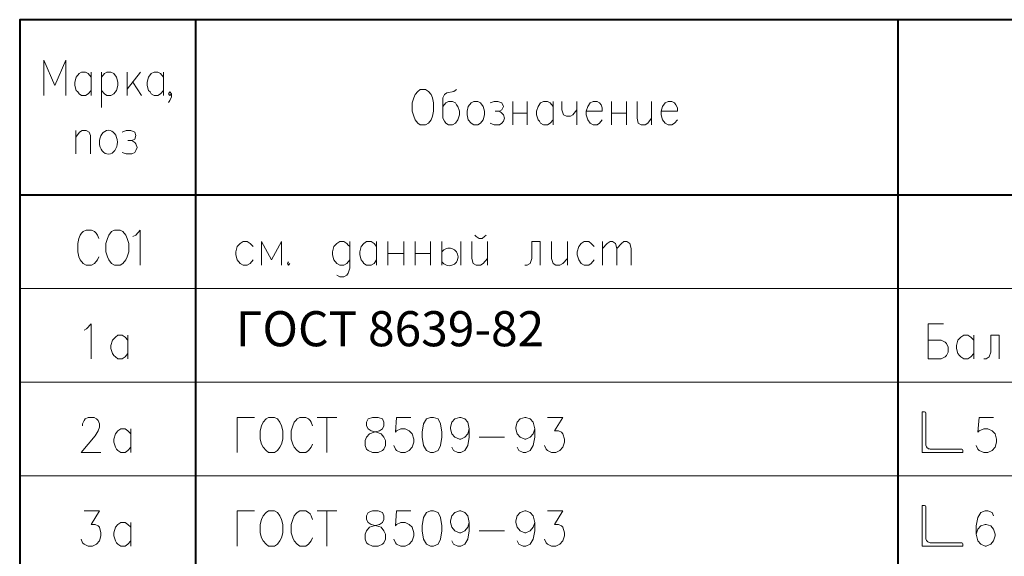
# Model space of a CAD drawing. Header units: millimetres. Extents: x 2063114 to 14983986, y -126020516 to 213791.
# Tile 309 of 656: x 2360792 to 2369202, y -1167548 to -1162961. Entities that reach past the tile are written whole.
import ezdxf

# ---------------------------------------------------------------- set-up
doc = ezdxf.new("R2010")
doc.units = ezdxf.units.MM
doc.layers.add('PDF2_Geometry', color=7, linetype='Continuous')
doc.styles.add('OOO-Kazar', font='txt')

msp = doc.modelspace()

# ---------------------------------------------------------------- linework, layer by layer
at = {"layer": 'PDF2_Geometry', "linetype": 'ByBlock', "lineweight": 40}
for points in [[(2379292.08613, -1162961.15594), (2360792.08613, -1162961.15594), (2360792.08613, -1171660.81269), (2379292.08613, -1171660.81269)], [(2362294.94654, -1162961.15594), (2362294.94654, -1171660.81269)], [(2368293.68796, -1162961.15594), (2368293.68796, -1171660.81269)], [(2379292.08613, -1164459.78294), (2360792.08613, -1164459.78294)]]:
    msp.add_lwpolyline(points, dxfattribs=at)
at = {"layer": 'PDF2_Geometry', "linetype": 'ByBlock', "lineweight": 20}
for points in [[(2361185.79322, -1163608.86761), (2361185.79322, -1163308.29553), (2361092.65821, -1163524.19942), (2360999.5232, -1163308.29553), (2360999.5232, -1163608.86761)], [(2361401.69711, -1163566.53351), (2361376.29665, -1163596.16738), (2361355.1296, -1163608.86761), (2361321.26233, -1163608.86761), (2361300.09528, -1163596.16738), (2361287.39505, -1163579.23374), (2361274.69482, -1163566.53351), (2361261.99459, -1163524.19942), (2361261.99459, -1163494.56555), (2361274.69482, -1163452.23145), (2361300.09528, -1163422.59758), (2361321.26233, -1163409.89736), (2361355.1296, -1163409.89736), (2361376.29665, -1163422.59758), (2361401.69711, -1163452.23145)], [(2361401.69711, -1163409.89736), (2361401.69711, -1163608.86761)], [(2361490.59871, -1163409.89736), (2361490.59871, -1163710.46944)], [(2361490.59871, -1163452.23145), (2361515.99917, -1163422.59758), (2361537.16622, -1163409.89736), (2361571.03349, -1163409.89736), (2361596.43395, -1163422.59758), (2361617.601, -1163452.23145), (2361630.30123, -1163494.56555), (2361630.30123, -1163524.19942), (2361617.601, -1163566.53351), (2361596.43395, -1163596.16738), (2361571.03349, -1163608.86761), (2361537.16622, -1163608.86761), (2361515.99917, -1163596.16738), (2361490.59871, -1163566.53351)], [(2361710.73601, -1163409.89736), (2361710.73601, -1163608.86761)], [(2361825.03807, -1163409.89736), (2361710.73601, -1163553.83328)], [(2362019.77491, -1163566.53351), (2361994.37446, -1163596.16738), (2361973.20741, -1163608.86761), (2361939.34013, -1163608.86761), (2361913.93967, -1163596.16738), (2361905.47285, -1163579.23374), (2361892.77262, -1163566.53351), (2361880.0724, -1163524.19942), (2361880.0724, -1163494.56555), (2361892.77262, -1163452.23145), (2361913.93967, -1163422.59758), (2361939.34013, -1163409.89736), (2361973.20741, -1163409.89736), (2361994.37446, -1163422.59758), (2362019.77491, -1163452.23145)], [(2362019.77491, -1163409.89736), (2362019.77491, -1163608.86761)], [(2361757.30352, -1163494.56555), (2361833.50489, -1163608.86761)], [(2364521.71999, -1163558.06669), (2364500.55294, -1163575.00033), (2364441.28521, -1163587.70056), (2364420.11816, -1163600.40079), (2364407.41793, -1163630.03466), (2364407.41793, -1163803.60445), (2364420.11816, -1163829.00491), (2364432.81839, -1163845.93855), (2364453.98544, -1163858.63877), (2364487.85272, -1163858.63877), (2364513.25317, -1163845.93855), (2364534.42022, -1163816.30468), (2364547.12045, -1163773.97058), (2364547.12045, -1163744.33672), (2364534.42022, -1163702.00262), (2364521.71999, -1163689.30239), (2364513.25317, -1163672.36875), (2364487.85272, -1163659.66852), (2364453.98544, -1163659.66852), (2364432.81839, -1163672.36875), (2364407.41793, -1163702.00262)], [(2362087.50947, -1163596.16738), (2362074.80924, -1163608.86761), (2362062.10901, -1163596.16738), (2362074.80924, -1163579.23374), (2362087.50947, -1163596.16738), (2362087.50947, -1163621.56784), (2362074.80924, -1163651.2017), (2362062.10901, -1163668.13534)], [(2364809.59185, -1163672.36875), (2364843.45912, -1163659.66852), (2364877.3264, -1163659.66852), (2364911.19368, -1163672.36875), (2364923.89391, -1163702.00262), (2364911.19368, -1163731.63649), (2364890.02663, -1163744.33672), (2364851.92594, -1163744.33672)], [(2365004.32869, -1163659.66852), (2365004.32869, -1163858.63877)], [(2365127.09757, -1163659.66852), (2365127.09757, -1163858.63877)], [(2365347.23487, -1163816.30468), (2365321.83441, -1163845.93855), (2365300.66736, -1163858.63877), (2365266.80008, -1163858.63877), (2365241.39963, -1163845.93855), (2365232.93281, -1163829.00491), (2365220.23258, -1163816.30468), (2365207.53235, -1163773.97058), (2365207.53235, -1163744.33672), (2365220.23258, -1163702.00262), (2365241.39963, -1163672.36875), (2365266.80008, -1163659.66852), (2365300.66736, -1163659.66852), (2365321.83441, -1163672.36875), (2365347.23487, -1163702.00262)], [(2365347.23487, -1163659.66852), (2365347.23487, -1163858.63877)], [(2365423.43624, -1163659.66852), (2365423.43624, -1163731.63649), (2365436.13647, -1163773.97058), (2365461.53693, -1163786.67081), (2365495.4042, -1163786.67081), (2365516.57125, -1163773.97058), (2365550.43853, -1163731.63649)], [(2365550.43853, -1163659.66852), (2365550.43853, -1163858.63877)], [(2365630.87331, -1163744.33672), (2365766.34242, -1163744.33672), (2365766.34242, -1163714.70285), (2365757.8756, -1163689.30239), (2365745.17537, -1163672.36875), (2365724.00832, -1163659.66852), (2365690.14105, -1163659.66852), (2365664.74059, -1163672.36875), (2365643.57354, -1163702.00262), (2365630.87331, -1163744.33672), (2365630.87331, -1163773.97058), (2365643.57354, -1163816.30468), (2365664.74059, -1163845.93855), (2365690.14105, -1163858.63877), (2365724.00832, -1163858.63877), (2365745.17537, -1163845.93855), (2365766.34242, -1163816.30468)], [(2365846.7772, -1163659.66852), (2365846.7772, -1163858.63877)], [(2365973.77949, -1163659.66852), (2365973.77949, -1163858.63877)], [(2366066.9145, -1163659.66852), (2366066.9145, -1163803.60445), (2366075.38132, -1163845.93855), (2366100.78178, -1163858.63877), (2366134.64905, -1163858.63877), (2366155.8161, -1163845.93855), (2366189.68338, -1163803.60445)], [(2366189.68338, -1163659.66852), (2366189.68338, -1163858.63877)], [(2366270.11816, -1163744.33672), (2366409.82068, -1163744.33672), (2366409.82068, -1163714.70285), (2366397.12045, -1163689.30239), (2366384.42022, -1163672.36875), (2366363.25317, -1163659.66852), (2366329.3859, -1163659.66852), (2366303.98544, -1163672.36875), (2366282.81839, -1163702.00262), (2366270.11816, -1163744.33672), (2366270.11816, -1163773.97058), (2366282.81839, -1163816.30468), (2366303.98544, -1163845.93855), (2366329.3859, -1163858.63877), (2366363.25317, -1163858.63877), (2366384.42022, -1163845.93855), (2366409.82068, -1163816.30468)], [(2364890.02663, -1163744.33672), (2364911.19368, -1163761.27035), (2364923.89391, -1163773.97058), (2364932.36073, -1163803.60445), (2364923.89391, -1163829.00491), (2364911.19368, -1163845.93855), (2364890.02663, -1163858.63877), (2364843.45912, -1163858.63877), (2364809.59185, -1163845.93855)], [(2365004.32869, -1163761.27035), (2365127.09757, -1163761.27035)], [(2365846.7772, -1163761.27035), (2365973.77949, -1163761.27035)], [(2361270.46141, -1163909.43969), (2361270.46141, -1164108.40994)], [(2361270.46141, -1163964.47401), (2361304.32869, -1163922.13992), (2361325.49574, -1163909.43969), (2361359.36301, -1163909.43969), (2361384.76347, -1163922.13992), (2361397.4637, -1163951.77379), (2361397.4637, -1164108.40994)], [(2361668.40192, -1163922.13992), (2361702.26919, -1163909.43969), (2361740.36988, -1163909.43969), (2361774.23716, -1163922.13992), (2361782.70397, -1163951.77379), (2361774.23716, -1163981.40765), (2361748.8367, -1163994.10788), (2361714.96942, -1163994.10788)], [(2361748.8367, -1163994.10788), (2361774.23716, -1164011.04152), (2361782.70397, -1164023.74175), (2361795.4042, -1164053.37562), (2361782.70397, -1164078.77607), (2361774.23716, -1164095.70971), (2361748.8367, -1164108.40994), (2361702.26919, -1164108.40994), (2361668.40192, -1164095.70971)], [(2361469.43166, -1164832.32299), (2361456.73143, -1164802.68912), (2361444.03121, -1164785.75548), (2361431.33098, -1164773.05525), (2361405.93052, -1164760.35502), (2361359.36301, -1164760.35502), (2361333.96256, -1164773.05525), (2361321.26233, -1164785.75548), (2361308.5621, -1164802.68912), (2361295.86187, -1164832.32299), (2361287.39505, -1164874.65708), (2361287.39505, -1164946.62504), (2361295.86187, -1164988.95914), (2361308.5621, -1165014.3596), (2361333.96256, -1165043.99347), (2361359.36301, -1165060.9271), (2361405.93052, -1165060.9271), (2361431.33098, -1165043.99347), (2361456.73143, -1165014.3596), (2361469.43166, -1164988.95914)], [(2361757.30352, -1164815.38935), (2361782.70397, -1164802.68912), (2361820.80466, -1164760.35502), (2361820.80466, -1165060.9271)], [(2364678.35615, -1164802.68912), (2364691.05638, -1164815.38935), (2364716.45683, -1164832.32299), (2364741.85729, -1164832.32299), (2364763.02434, -1164815.38935), (2364775.72457, -1164802.68912)], [(2362786.02205, -1164900.05754), (2362760.62159, -1164874.65708), (2362735.22114, -1164857.72344), (2362701.35386, -1164857.72344), (2362675.9534, -1164874.65708), (2362650.55294, -1164900.05754), (2362637.85272, -1164946.62504), (2362637.85272, -1164972.0255), (2362650.55294, -1165014.3596), (2362675.9534, -1165043.99347), (2362701.35386, -1165060.9271), (2362735.22114, -1165060.9271), (2362760.62159, -1165043.99347), (2362786.02205, -1165014.3596)], [(2363027.3264, -1165060.9271), (2363027.3264, -1164857.72344), (2362942.65821, -1165014.3596), (2362857.99002, -1164857.72344), (2362857.99002, -1165060.9271)], [(2363611.53693, -1164900.05754), (2363598.8367, -1164887.35731), (2363586.13647, -1164874.65708), (2363560.73601, -1164857.72344), (2363526.86873, -1164857.72344), (2363501.46828, -1164874.65708), (2363476.06782, -1164900.05754), (2363463.36759, -1164946.62504), (2363463.36759, -1164972.0255), (2363476.06782, -1165014.3596), (2363501.46828, -1165043.99347), (2363526.86873, -1165060.9271), (2363560.73601, -1165060.9271), (2363586.13647, -1165043.99347), (2363611.53693, -1165014.3596)], [(2363611.53693, -1164857.72344), (2363611.53693, -1165086.32756), (2363598.8367, -1165128.66166), (2363586.13647, -1165145.5953), (2363560.73601, -1165158.29553), (2363526.86873, -1165158.29553), (2363501.46828, -1165145.5953)], [(2363840.14105, -1165014.3596), (2363818.974, -1165043.99347), (2363793.57354, -1165060.9271), (2363755.47285, -1165060.9271), (2363730.0724, -1165043.99347), (2363721.60558, -1165031.29324), (2363708.90535, -1165014.3596), (2363696.20512, -1164972.0255), (2363696.20512, -1164946.62504), (2363708.90535, -1164900.05754), (2363730.0724, -1164874.65708), (2363755.47285, -1164857.72344), (2363793.57354, -1164857.72344), (2363818.974, -1164874.65708), (2363840.14105, -1164900.05754)], [(2363840.14105, -1164857.72344), (2363840.14105, -1165060.9271)], [(2363937.50947, -1164857.72344), (2363937.50947, -1165060.9271)], [(2364072.97857, -1164857.72344), (2364072.97857, -1165060.9271)], [(2364170.347, -1164857.72344), (2364170.347, -1165060.9271)], [(2364301.58269, -1164857.72344), (2364301.58269, -1165060.9271)], [(2364398.95111, -1164857.72344), (2364398.95111, -1165060.9271)], [(2364559.82068, -1164857.72344), (2364559.82068, -1165060.9271)], [(2364652.95569, -1164857.72344), (2364652.95569, -1165001.65937), (2364665.65592, -1165043.99347), (2364691.05638, -1165060.9271), (2364729.15706, -1165060.9271), (2364750.32411, -1165043.99347), (2364788.4248, -1165001.65937)], [(2364788.4248, -1164857.72344), (2364788.4248, -1165060.9271)], [(2365237.16622, -1165060.9271), (2365237.16622, -1164857.72344), (2365165.19825, -1164857.72344), (2365165.19825, -1165001.65937), (2365152.49802, -1165043.99347), (2365127.09757, -1165060.9271), (2365105.93052, -1165060.9271)], [(2365334.53464, -1164857.72344), (2365334.53464, -1165001.65937), (2365347.23487, -1165043.99347), (2365372.63532, -1165060.9271), (2365406.5026, -1165060.9271), (2365431.90306, -1165043.99347), (2365470.00375, -1165001.65937)], [(2365470.00375, -1164857.72344), (2365470.00375, -1165060.9271)], [(2365698.60786, -1164900.05754), (2365673.20741, -1164874.65708), (2365652.04036, -1164857.72344), (2365613.93967, -1164857.72344), (2365588.53921, -1164874.65708), (2365567.37217, -1164900.05754), (2365554.67194, -1164946.62504), (2365554.67194, -1164972.0255), (2365567.37217, -1165014.3596), (2365588.53921, -1165043.99347), (2365613.93967, -1165060.9271), (2365652.04036, -1165060.9271), (2365673.20741, -1165043.99347), (2365698.60786, -1165014.3596)], [(2365770.57583, -1164857.72344), (2365770.57583, -1165060.9271)], [(2365770.57583, -1164916.99118), (2365808.67651, -1164874.65708), (2365834.07697, -1164857.72344), (2365855.24402, -1164857.72344), (2365880.64448, -1164874.65708), (2365893.34471, -1164916.99118), (2365893.34471, -1165060.9271)], [(2365893.34471, -1164916.99118), (2365931.44539, -1164874.65708), (2365952.61244, -1164857.72344), (2365978.0129, -1164857.72344), (2366003.41336, -1164874.65708), (2366016.11359, -1164916.99118), (2366016.11359, -1165060.9271)], [(2363937.50947, -1164959.32527), (2364072.97857, -1164959.32527)], [(2364170.347, -1164959.32527), (2364301.58269, -1164959.32527)], [(2363086.59413, -1165031.29324), (2363078.12732, -1165043.99347), (2363086.59413, -1165060.9271), (2363099.29436, -1165043.99347)], [(2361342.42938, -1165615.50376), (2361363.59642, -1165602.80353), (2361401.69711, -1165560.46944), (2361401.69711, -1165861.04152)], [(2361714.96942, -1165814.47401), (2361693.80237, -1165844.10788), (2361668.40192, -1165861.04152), (2361630.30123, -1165861.04152), (2361609.13418, -1165844.10788), (2361596.43395, -1165831.40765), (2361583.73372, -1165814.47401), (2361571.03349, -1165772.13992), (2361571.03349, -1165746.73946), (2361583.73372, -1165700.17196), (2361609.13418, -1165674.7715), (2361630.30123, -1165657.83786), (2361668.40192, -1165657.83786), (2361693.80237, -1165674.7715), (2361714.96942, -1165700.17196)], [(2361714.96942, -1165657.83786), (2361714.96942, -1165861.04152)], [(2361329.72915, -1166432.55182), (2361329.72915, -1166415.61818), (2361342.42938, -1166385.98431), (2361350.89619, -1166373.28408), (2361376.29665, -1166360.58385), (2361427.09757, -1166360.58385), (2361448.26462, -1166373.28408), (2361460.96484, -1166385.98431), (2361473.66507, -1166415.61818), (2361473.66507, -1166445.25205), (2361460.96484, -1166474.88591), (2361435.56439, -1166517.22001), (2361317.02892, -1166661.15594), (2361486.3653, -1166661.15594)], [(2362798.72228, -1166360.58385), (2362650.55294, -1166360.58385), (2362650.55294, -1166661.15594)], [(2363294.03121, -1166432.55182), (2363281.33098, -1166402.91795), (2363272.86416, -1166385.98431), (2363260.16393, -1166373.28408), (2363234.76347, -1166360.58385), (2363183.96256, -1166360.58385), (2363162.79551, -1166373.28408), (2363150.09528, -1166385.98431), (2363137.39505, -1166402.91795), (2363124.69482, -1166432.55182), (2363111.99459, -1166474.88591), (2363111.99459, -1166546.85388), (2363124.69482, -1166589.18797), (2363137.39505, -1166614.58843), (2363162.79551, -1166644.2223), (2363183.96256, -1166661.15594), (2363234.76347, -1166661.15594), (2363260.16393, -1166644.2223), (2363281.33098, -1166614.58843), (2363294.03121, -1166589.18797)], [(2363332.13189, -1166360.58385), (2363501.46828, -1166360.58385)], [(2363416.80008, -1166360.58385), (2363416.80008, -1166661.15594)], [(2364132.24631, -1166360.58385), (2364009.47743, -1166360.58385), (2364001.01061, -1166487.58614), (2364009.47743, -1166474.88591), (2364047.57812, -1166457.95228), (2364085.6788, -1166457.95228), (2364119.54608, -1166474.88591), (2364144.94654, -1166500.28637), (2364157.64677, -1166546.85388), (2364157.64677, -1166572.25434), (2364144.94654, -1166614.58843), (2364119.54608, -1166644.2223), (2364085.6788, -1166661.15594), (2364047.57812, -1166661.15594), (2364009.47743, -1166644.2223), (2364001.01061, -1166631.52207), (2363988.31038, -1166601.8882)], [(2364631.78864, -1166457.95228), (2364619.08841, -1166500.28637), (2364593.68796, -1166529.92024), (2364559.82068, -1166546.85388), (2364547.12045, -1166546.85388), (2364509.01976, -1166529.92024), (2364483.61931, -1166500.28637), (2364470.91908, -1166457.95228), (2364470.91908, -1166445.25205), (2364483.61931, -1166402.91795), (2364509.01976, -1166373.28408), (2364547.12045, -1166360.58385), (2364559.82068, -1166360.58385), (2364593.68796, -1166373.28408), (2364619.08841, -1166402.91795), (2364631.78864, -1166457.95228), (2364631.78864, -1166529.92024), (2364619.08841, -1166601.8882), (2364593.68796, -1166644.2223), (2364559.82068, -1166661.15594), (2364534.42022, -1166661.15594), (2364496.31954, -1166644.2223), (2364483.61931, -1166614.58843)], [(2365190.59871, -1166457.95228), (2365177.89848, -1166500.28637), (2365152.49802, -1166529.92024), (2365114.39734, -1166546.85388), (2365105.93052, -1166546.85388), (2365067.82983, -1166529.92024), (2365042.42938, -1166500.28637), (2365029.72915, -1166457.95228), (2365029.72915, -1166445.25205), (2365042.42938, -1166402.91795), (2365067.82983, -1166373.28408), (2365105.93052, -1166360.58385), (2365114.39734, -1166360.58385), (2365152.49802, -1166373.28408), (2365177.89848, -1166402.91795), (2365190.59871, -1166457.95228), (2365190.59871, -1166529.92024), (2365177.89848, -1166601.8882), (2365152.49802, -1166644.2223), (2365114.39734, -1166661.15594), (2365093.23029, -1166661.15594), (2365055.1296, -1166644.2223), (2365042.42938, -1166614.58843)], [(2365300.66736, -1166360.58385), (2365431.90306, -1166360.58385), (2365359.9351, -1166474.88591), (2365393.80237, -1166474.88591), (2365419.20283, -1166487.58614), (2365431.90306, -1166500.28637), (2365444.60329, -1166546.85388), (2365444.60329, -1166572.25434), (2365431.90306, -1166614.58843), (2365406.5026, -1166644.2223), (2365372.63532, -1166661.15594), (2365334.53464, -1166661.15594), (2365300.66736, -1166644.2223), (2365287.96713, -1166631.52207), (2365275.2669, -1166601.8882)], [(2361740.36988, -1166614.58843), (2361714.96942, -1166644.2223), (2361693.80237, -1166661.15594), (2361655.70169, -1166661.15594), (2361630.30123, -1166644.2223), (2361617.601, -1166631.52207), (2361609.13418, -1166614.58843), (2361596.43395, -1166572.25434), (2361596.43395, -1166546.85388), (2361609.13418, -1166500.28637), (2361630.30123, -1166474.88591), (2361655.70169, -1166457.95228), (2361693.80237, -1166457.95228), (2361714.96942, -1166474.88591), (2361740.36988, -1166500.28637)], [(2361740.36988, -1166457.95228), (2361740.36988, -1166661.15594)], [(2364716.45683, -1166529.92024), (2364932.36073, -1166529.92024)], [(2361342.42938, -1167160.69827), (2361473.66507, -1167160.69827), (2361401.69711, -1167275.00033), (2361435.56439, -1167275.00033), (2361460.96484, -1167287.70056), (2361473.66507, -1167300.40079), (2361486.3653, -1167346.96829), (2361486.3653, -1167372.36875), (2361473.66507, -1167414.70285), (2361448.26462, -1167444.33672), (2361414.39734, -1167461.27035), (2361376.29665, -1167461.27035), (2361342.42938, -1167444.33672), (2361329.72915, -1167431.63649), (2361317.02892, -1167402.00262)], [(2362798.72228, -1167160.69827), (2362650.55294, -1167160.69827), (2362650.55294, -1167461.27035)], [(2363294.03121, -1167232.66623), (2363281.33098, -1167203.03237), (2363272.86416, -1167186.09873), (2363260.16393, -1167173.3985), (2363234.76347, -1167160.69827), (2363183.96256, -1167160.69827), (2363162.79551, -1167173.3985), (2363150.09528, -1167186.09873), (2363137.39505, -1167203.03237), (2363124.69482, -1167232.66623), (2363111.99459, -1167275.00033), (2363111.99459, -1167346.96829), (2363124.69482, -1167389.30239), (2363137.39505, -1167414.70285), (2363162.79551, -1167444.33672), (2363183.96256, -1167461.27035), (2363234.76347, -1167461.27035), (2363260.16393, -1167444.33672), (2363281.33098, -1167414.70285), (2363294.03121, -1167389.30239)], [(2363332.13189, -1167160.69827), (2363501.46828, -1167160.69827)], [(2363416.80008, -1167160.69827), (2363416.80008, -1167461.27035)], [(2364132.24631, -1167160.69827), (2364009.47743, -1167160.69827), (2364001.01061, -1167287.70056), (2364009.47743, -1167275.00033), (2364047.57812, -1167258.06669), (2364085.6788, -1167258.06669), (2364119.54608, -1167275.00033), (2364144.94654, -1167300.40079), (2364157.64677, -1167346.96829), (2364157.64677, -1167372.36875), (2364144.94654, -1167414.70285), (2364119.54608, -1167444.33672), (2364085.6788, -1167461.27035), (2364047.57812, -1167461.27035), (2364009.47743, -1167444.33672), (2364001.01061, -1167431.63649), (2363988.31038, -1167402.00262)], [(2364631.78864, -1167258.06669), (2364619.08841, -1167300.40079), (2364593.68796, -1167330.03466), (2364559.82068, -1167346.96829), (2364547.12045, -1167346.96829), (2364509.01976, -1167330.03466), (2364483.61931, -1167300.40079), (2364470.91908, -1167258.06669), (2364470.91908, -1167245.36646), (2364483.61931, -1167203.03237), (2364509.01976, -1167173.3985), (2364547.12045, -1167160.69827), (2364559.82068, -1167160.69827), (2364593.68796, -1167173.3985), (2364619.08841, -1167203.03237), (2364631.78864, -1167258.06669), (2364631.78864, -1167330.03466), (2364619.08841, -1167402.00262), (2364593.68796, -1167444.33672), (2364559.82068, -1167461.27035), (2364534.42022, -1167461.27035), (2364496.31954, -1167444.33672), (2364483.61931, -1167414.70285)], [(2365190.59871, -1167258.06669), (2365177.89848, -1167300.40079), (2365152.49802, -1167330.03466), (2365114.39734, -1167346.96829), (2365105.93052, -1167346.96829), (2365067.82983, -1167330.03466), (2365042.42938, -1167300.40079), (2365029.72915, -1167258.06669), (2365029.72915, -1167245.36646), (2365042.42938, -1167203.03237), (2365067.82983, -1167173.3985), (2365105.93052, -1167160.69827), (2365114.39734, -1167160.69827), (2365152.49802, -1167173.3985), (2365177.89848, -1167203.03237), (2365190.59871, -1167258.06669), (2365190.59871, -1167330.03466), (2365177.89848, -1167402.00262), (2365152.49802, -1167444.33672), (2365114.39734, -1167461.27035), (2365093.23029, -1167461.27035), (2365055.1296, -1167444.33672), (2365042.42938, -1167414.70285)], [(2365300.66736, -1167160.69827), (2365431.90306, -1167160.69827), (2365359.9351, -1167275.00033), (2365393.80237, -1167275.00033), (2365419.20283, -1167287.70056), (2365431.90306, -1167300.40079), (2365444.60329, -1167346.96829), (2365444.60329, -1167372.36875), (2365431.90306, -1167414.70285), (2365406.5026, -1167444.33672), (2365372.63532, -1167461.27035), (2365334.53464, -1167461.27035), (2365300.66736, -1167444.33672), (2365287.96713, -1167431.63649), (2365275.2669, -1167402.00262)], [(2361740.36988, -1167414.70285), (2361714.96942, -1167444.33672), (2361693.80237, -1167461.27035), (2361655.70169, -1167461.27035), (2361630.30123, -1167444.33672), (2361617.601, -1167431.63649), (2361609.13418, -1167414.70285), (2361596.43395, -1167372.36875), (2361596.43395, -1167346.96829), (2361609.13418, -1167300.40079), (2361630.30123, -1167275.00033), (2361655.70169, -1167258.06669), (2361693.80237, -1167258.06669), (2361714.96942, -1167275.00033), (2361740.36988, -1167300.40079)], [(2361740.36988, -1167258.06669), (2361740.36988, -1167461.27035)], [(2364716.45683, -1167330.03466), (2364932.36073, -1167330.03466)]]:
    msp.add_lwpolyline(points, dxfattribs=at)
for points in [[(2364212.68109, -1163558.06669), (2364259.2486, -1163558.06669), (2364284.64905, -1163575.00033), (2364305.8161, -1163600.40079), (2364318.51633, -1163630.03466), (2364326.98315, -1163672.36875), (2364326.98315, -1163744.33672), (2364318.51633, -1163786.67081), (2364305.8161, -1163816.30468), (2364284.64905, -1163845.93855), (2364259.2486, -1163858.63877), (2364212.68109, -1163858.63877), (2364191.51404, -1163845.93855), (2364170.347, -1163816.30468), (2364157.64677, -1163786.67081), (2364144.94654, -1163744.33672), (2364144.94654, -1163672.36875), (2364157.64677, -1163630.03466), (2364170.347, -1163600.40079), (2364191.51404, -1163575.00033)], [(2364669.88933, -1163659.66852), (2364703.75661, -1163659.66852), (2364729.15706, -1163672.36875), (2364750.32411, -1163702.00262), (2364763.02434, -1163744.33672), (2364763.02434, -1163773.97058), (2364750.32411, -1163816.30468), (2364729.15706, -1163845.93855), (2364703.75661, -1163858.63877), (2364669.88933, -1163858.63877), (2364648.72228, -1163845.93855), (2364623.32182, -1163816.30468), (2364614.855, -1163773.97058), (2364614.855, -1163744.33672), (2364623.32182, -1163702.00262), (2364648.72228, -1163672.36875)], [(2361600.66736, -1164760.35502), (2361651.46828, -1164760.35502), (2361672.63532, -1164773.05525), (2361698.03578, -1164802.68912), (2361710.73601, -1164832.32299), (2361723.43624, -1164874.65708), (2361723.43624, -1164946.62504), (2361710.73601, -1164988.95914), (2361698.03578, -1165014.3596), (2361672.63532, -1165043.99347), (2361651.46828, -1165060.9271), (2361600.66736, -1165060.9271), (2361575.2669, -1165043.99347), (2361554.09986, -1165014.3596), (2361541.39963, -1164988.95914), (2361528.6994, -1164946.62504), (2361528.6994, -1164874.65708), (2361541.39963, -1164832.32299), (2361554.09986, -1164802.68912), (2361575.2669, -1164773.05525)], [(2362917.25775, -1166360.58385), (2362968.05867, -1166360.58385), (2362993.45912, -1166373.28408), (2363014.62617, -1166402.91795), (2363027.3264, -1166432.55182), (2363040.02663, -1166474.88591), (2363040.02663, -1166546.85388), (2363027.3264, -1166589.18797), (2363014.62617, -1166614.58843), (2362993.45912, -1166644.2223), (2362968.05867, -1166661.15594), (2362917.25775, -1166661.15594), (2362896.0907, -1166644.2223), (2362870.69024, -1166614.58843), (2362857.99002, -1166589.18797), (2362845.28979, -1166546.85388), (2362845.28979, -1166474.88591), (2362857.99002, -1166432.55182), (2362870.69024, -1166402.91795), (2362896.0907, -1166373.28408)], [(2363806.27377, -1166360.58385), (2363768.17308, -1166373.28408), (2363755.47285, -1166402.91795), (2363755.47285, -1166432.55182), (2363768.17308, -1166457.95228), (2363793.57354, -1166474.88591), (2363840.14105, -1166487.58614), (2363878.24173, -1166500.28637), (2363903.64219, -1166529.92024), (2363916.34242, -1166559.55411), (2363916.34242, -1166601.8882), (2363903.64219, -1166631.52207), (2363890.94196, -1166644.2223), (2363852.84127, -1166661.15594), (2363806.27377, -1166661.15594), (2363768.17308, -1166644.2223), (2363755.47285, -1166631.52207), (2363742.77262, -1166601.8882), (2363742.77262, -1166559.55411), (2363755.47285, -1166529.92024), (2363780.87331, -1166500.28637), (2363818.974, -1166487.58614), (2363865.5415, -1166474.88591), (2363890.94196, -1166457.95228), (2363903.64219, -1166432.55182), (2363903.64219, -1166402.91795), (2363890.94196, -1166373.28408), (2363852.84127, -1166360.58385)], [(2364301.58269, -1166360.58385), (2364267.71542, -1166373.28408), (2364242.31496, -1166415.61818), (2364229.61473, -1166487.58614), (2364229.61473, -1166529.92024), (2364242.31496, -1166601.8882), (2364267.71542, -1166644.2223), (2364301.58269, -1166661.15594), (2364326.98315, -1166661.15594), (2364365.08384, -1166644.2223), (2364386.25089, -1166601.8882), (2364398.95111, -1166529.92024), (2364398.95111, -1166487.58614), (2364386.25089, -1166415.61818), (2364365.08384, -1166373.28408), (2364326.98315, -1166360.58385)], [(2362917.25775, -1167160.69827), (2362968.05867, -1167160.69827), (2362993.45912, -1167173.3985), (2363014.62617, -1167203.03237), (2363027.3264, -1167232.66623), (2363040.02663, -1167275.00033), (2363040.02663, -1167346.96829), (2363027.3264, -1167389.30239), (2363014.62617, -1167414.70285), (2362993.45912, -1167444.33672), (2362968.05867, -1167461.27035), (2362917.25775, -1167461.27035), (2362896.0907, -1167444.33672), (2362870.69024, -1167414.70285), (2362857.99002, -1167389.30239), (2362845.28979, -1167346.96829), (2362845.28979, -1167275.00033), (2362857.99002, -1167232.66623), (2362870.69024, -1167203.03237), (2362896.0907, -1167173.3985)], [(2363806.27377, -1167160.69827), (2363768.17308, -1167173.3985), (2363755.47285, -1167203.03237), (2363755.47285, -1167232.66623), (2363768.17308, -1167258.06669), (2363793.57354, -1167275.00033), (2363840.14105, -1167287.70056), (2363878.24173, -1167300.40079), (2363903.64219, -1167330.03466), (2363916.34242, -1167359.66852), (2363916.34242, -1167402.00262), (2363903.64219, -1167431.63649), (2363890.94196, -1167444.33672), (2363852.84127, -1167461.27035), (2363806.27377, -1167461.27035), (2363768.17308, -1167444.33672), (2363755.47285, -1167431.63649), (2363742.77262, -1167402.00262), (2363742.77262, -1167359.66852), (2363755.47285, -1167330.03466), (2363780.87331, -1167300.40079), (2363818.974, -1167287.70056), (2363865.5415, -1167275.00033), (2363890.94196, -1167258.06669), (2363903.64219, -1167232.66623), (2363903.64219, -1167203.03237), (2363890.94196, -1167173.3985), (2363852.84127, -1167160.69827)], [(2364301.58269, -1167160.69827), (2364267.71542, -1167173.3985), (2364242.31496, -1167215.7326), (2364229.61473, -1167287.70056), (2364229.61473, -1167330.03466), (2364242.31496, -1167402.00262), (2364267.71542, -1167444.33672), (2364301.58269, -1167461.27035), (2364326.98315, -1167461.27035), (2364365.08384, -1167444.33672), (2364386.25089, -1167402.00262), (2364398.95111, -1167330.03466), (2364398.95111, -1167287.70056), (2364386.25089, -1167215.7326), (2364365.08384, -1167173.3985), (2364326.98315, -1167160.69827)]]:
    msp.add_lwpolyline(points, close=True, dxfattribs=at)
at = {"layer": 'PDF2_Geometry', "linetype": 'ByBlock', "lineweight": 9}
for points in [[(2379292.08613, -1165259.89736), (2360792.08613, -1165259.89736)], [(2379292.08613, -1166060.01177), (2360792.08613, -1166060.01177)], [(2379292.08613, -1166860.12619), (2360792.08613, -1166860.12619)]]:
    msp.add_lwpolyline(points, dxfattribs=at)
at = {"layer": 'PDF2_Geometry', "color": 0, "linetype": 'ByBlock', "lineweight": 20}
for points in [[(2368683.16164, -1165560.46944), (2368551.92594, -1165560.46944), (2368551.92594, -1165861.04152), (2368661.99459, -1165861.04152), (2368695.86187, -1165844.10788), (2368708.5621, -1165831.40765), (2368721.26233, -1165801.77379), (2368721.26233, -1165759.43969), (2368708.5621, -1165729.80582), (2368695.86187, -1165717.10559), (2368661.99459, -1165700.17196), (2368551.92594, -1165700.17196)], [(2368941.39963, -1165814.47401), (2368915.99917, -1165844.10788), (2368890.59871, -1165861.04152), (2368856.73143, -1165861.04152), (2368831.33098, -1165844.10788), (2368818.63075, -1165831.40765), (2368805.93052, -1165814.47401), (2368793.23029, -1165772.13992), (2368793.23029, -1165746.73946), (2368805.93052, -1165700.17196), (2368831.33098, -1165674.7715), (2368856.73143, -1165657.83786), (2368890.59871, -1165657.83786), (2368915.99917, -1165674.7715), (2368941.39963, -1165700.17196)], [(2368941.39963, -1165657.83786), (2368941.39963, -1165861.04152)], [(2369157.30352, -1165861.04152), (2369157.30352, -1165657.83786), (2369085.33555, -1165657.83786), (2369085.33555, -1165801.77379), (2369072.63532, -1165844.10788), (2369047.23487, -1165861.04152), (2369026.06782, -1165861.04152)], [(2368518.05867, -1166314.01635), (2368501.12503, -1166314.01635), (2368501.12503, -1166661.15594), (2368848.26462, -1166661.15594), (2368848.26462, -1166644.2223)], [(2368530.75889, -1166593.42138), (2368530.75889, -1166326.71658)], [(2369110.73601, -1166360.58385), (2368987.96713, -1166360.58385), (2368975.2669, -1166487.58614), (2368987.96713, -1166474.88591), (2369026.06782, -1166457.95228), (2369059.9351, -1166457.95228), (2369098.03578, -1166474.88591), (2369123.43624, -1166500.28637), (2369136.13647, -1166546.85388), (2369136.13647, -1166572.25434), (2369123.43624, -1166614.58843), (2369098.03578, -1166644.2223), (2369059.9351, -1166661.15594), (2369026.06782, -1166661.15594), (2368987.96713, -1166644.2223), (2368975.2669, -1166631.52207), (2368962.56667, -1166601.8882)], [(2368835.56439, -1166631.52207), (2368568.85958, -1166631.52207)], [(2368518.05867, -1167114.13077), (2368501.12503, -1167114.13077), (2368501.12503, -1167461.27035), (2368848.26462, -1167461.27035), (2368848.26462, -1167444.33672)], [(2368530.75889, -1167393.5358), (2368530.75889, -1167126.83099)], [(2369110.73601, -1167203.03237), (2369098.03578, -1167173.3985), (2369059.9351, -1167160.69827), (2369038.76805, -1167160.69827), (2369000.66736, -1167173.3985), (2368975.2669, -1167215.7326), (2368962.56667, -1167287.70056), (2368962.56667, -1167359.66852), (2368975.2669, -1167414.70285), (2369000.66736, -1167444.33672), (2369038.76805, -1167461.27035), (2369047.23487, -1167461.27035), (2369085.33555, -1167444.33672), (2369110.73601, -1167414.70285), (2369123.43624, -1167372.36875), (2369123.43624, -1167359.66852), (2369110.73601, -1167317.33443), (2369085.33555, -1167287.70056), (2369047.23487, -1167275.00033), (2369038.76805, -1167275.00033), (2369000.66736, -1167287.70056), (2368975.2669, -1167317.33443), (2368962.56667, -1167359.66852)], [(2368835.56439, -1167431.63649), (2368568.85958, -1167431.63649)]]:
    msp.add_lwpolyline(points, dxfattribs=at)
at = {"layer": 'PDF2_Geometry', "linetype": 'ByBlock', "lineweight": 20}
msp.add_arc((2364461.12932, -1164988.95914), 75.2217, 214.249033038, 145.75096701, dxfattribs=at)
at = {"layer": 'PDF2_Geometry', "color": 0, "linetype": 'ByBlock', "lineweight": 20}
for centre, radius, start, end in [((2368520.1443, -1166324.63094), 10.61464, 0.167704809, 89.832295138), ((2368570.95844, -1166591.32253), 40.19955, 179.974559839, 270.025440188), ((2368837.65002, -1166642.13666), 10.61464, 0.167705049, 89.832294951), ((2368520.1443, -1167124.74536), 10.61464, 0.167704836, 89.832295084), ((2368570.95844, -1167391.43694), 40.19955, 179.974559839, 270.025440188), ((2368837.65002, -1167442.25108), 10.61464, 0.167705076, 89.832294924)]:
    msp.add_arc(centre, radius, start, end, dxfattribs=at)
at = {"layer": 'PDF2_Geometry', "linetype": 'ByBlock', "lineweight": 20}
msp.add_ellipse((2361549.71562, -1164008.92486), major_axis=(0, 101.92729), ratio=0.7540048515, start_param=0.2201092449, end_param=6.5032945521, dxfattribs=at)

# ---------------------------------------------------------------- texts
at = {"layer": 'PDF2_Geometry', "linetype": 'ByBlock', "lineweight": 20, "insert": (2362637.45631, -1165452.75544), "char_height": 300, "attachment_point": 1, "style": 'OOO-Kazar'}
msp.add_mtext_dynamic_manual_height_columns('ГОСТ 8639-82', width=4896.071001, gutter_width=1650, heights=[0], dxfattribs=at)

doc.saveas('drawing.dxf')
